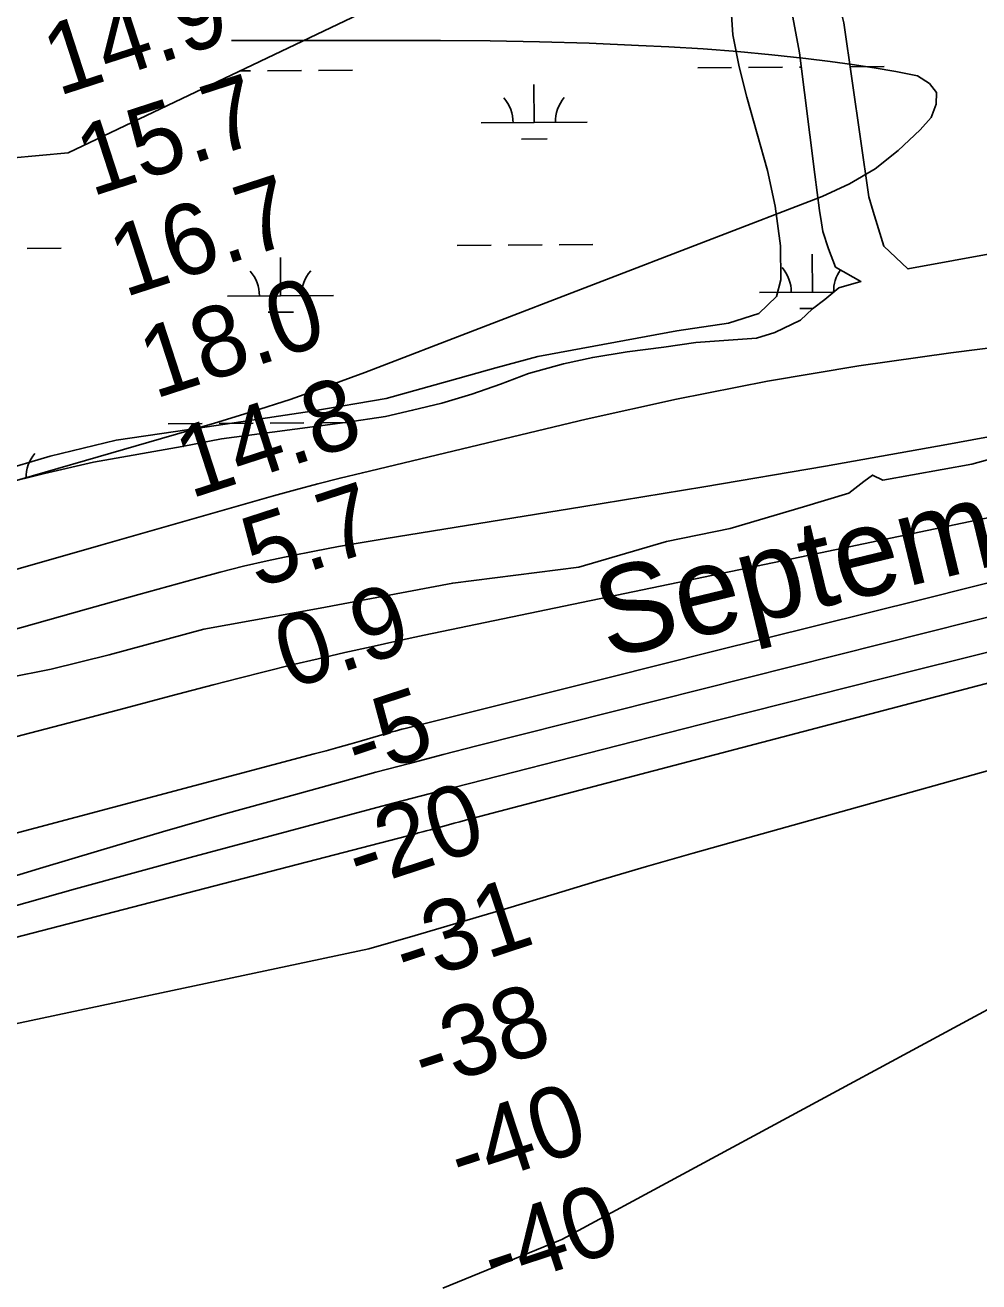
# Model space of a CAD drawing. Extents: x 3508733 to 3546731, y 546897 to 572481.
# Drawn here: x 3539953 to 3540853, y 565097 to 566284 of the extents above; entities that cross this region are included whole.
import ezdxf

# ---------------------------------------------------------------- set-up
doc = ezdxf.new("R2010")
doc.units = 0
for name, color, linetype in [('V-RIVR-EDGE', 7, 'Continuous'), ('V-RIVR-IDEN', 7, 'Continuous'), ('V-RIVR-RANG', 7, 'Continuous'), ('V-SITE-VEGE', 7, 'Continuous'), ('V-TOPO-DPTH', 7, 'Continuous'), ('V-TOPO-MINR', 7, 'Continuous'), ('V-TOPO-WATR', 7, 'Continuous'), ('V-WETL-SWMP', 7, 'Continuous')]:
    doc.layers.add(name, color=color, linetype=linetype)

msp = doc.modelspace()

# ---------------------------------------------------------------- linework, layer by layer
at = {"layer": 'V-RIVR-EDGE'}
msp.add_lwpolyline([(3540941.091581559, 565895.2248835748), (3540846.6670422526, 565869.1111046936), (3540762.686070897, 565854.0005889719), (3540752.8946185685, 565858.92661691), (3540744.9140645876, 565852.8190799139), (3540730.794156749, 565841.824907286), (3540687.871707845, 565829.0637738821), (3540618.582460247, 565808.4023861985), (3540558.505273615, 565796.2963985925), (3540475.7270225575, 565771.9920029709), (3540356.820822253, 565756.9678473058), (3540231.7661775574, 565733.3807161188), (3540122.038706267, 565713.432047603), (3540032.520498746, 565689.144317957), (3539977.95479177, 565675.7992479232), (3539895.196236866, 565659.4602553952), (3539795.2677933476, 565637.6491755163), (3539669.592849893, 565610.9999428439), (3539488.7106894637, 565559.3654122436), (3539369.169039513, 565535.1519219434), (3539306.016115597, 565518.151723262), (3539127.5712126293, 565460.9966224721), (3539006.778359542, 565426.3698659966), (3538896.9917997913, 565382.5249882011)], dxfattribs=at)
at = {"layer": 'V-SITE-VEGE'}
msp.add_lwpolyline([(3540619.583, 566298.316), (3540621.369, 566274.414), (3540627.181, 566244.324), (3540634.3710000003, 566215.587), (3540654.0870000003, 566146.4500000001), (3540661.227, 566112.939), (3540666.273, 566075.35), (3540666.607, 566043.278), (3540662.341, 566027.628), (3540645.787, 566011.432), (3540617.0270000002, 566002.193), (3540568.502, 565995.218), (3540510.379, 565984.253), (3540437.217, 565970.7220000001), (3540397.524, 565960.24), (3540353.715, 565947.753), (3540294.17, 565931.3470000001), (3540223.751, 565919.151), (3540150.619, 565908.352), (3540095.2600000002, 565900.086), (3540039.2120000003, 565891.829), (3539976.951, 565876.8150000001), (3539879.057, 565847.86)], dxfattribs=at)
at = {"layer": 'V-TOPO-DPTH'}
for points in [[(3540347.6423530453, 565091.42548187), (3540456.7887799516, 565135.9056123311), (3540459.862422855, 565137.1590962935), (3541373.3431972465, 565630.5372277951), (3541401.275889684, 565640.5098793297), (3541429.317521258, 565650.1719693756), (3541457.431778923, 565659.6270184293), (3541613.0014695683, 565710.9873224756), (3541719.2364278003, 565745.0223657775), (3541825.84627535, 565777.7985416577), (3541933.018456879, 565808.6864164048), (3542040.5655277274, 565838.3154237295), (3542398.907371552, 565933.6403668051), (3542408.503677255, 565936.060213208), (3542418.136794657, 565938.3128856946), (3542427.825129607, 565940.3147973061), (3542437.5502762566, 565942.1495350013), (3542578.151223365, 565966.7896157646), (3542658.281583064, 565980.31793466), (3542738.5146893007, 565993.1786497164), (3542818.9019153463, 566005.037959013), (3542899.39188793, 566016.2296644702), (3543673.0500000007, 566118.89), (3544463.9209396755, 566206.5314477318)], [(3540347.6423530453, 565091.42548187), (3540456.7887799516, 565135.9056123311), (3540459.862422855, 565137.1590962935), (3541373.3431972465, 565630.5372277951), (3541401.275889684, 565640.5098793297), (3541429.317521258, 565650.1719693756), (3541457.431778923, 565659.6270184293), (3541613.0014695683, 565710.9873224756), (3541719.2364278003, 565745.0223657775), (3541825.84627535, 565777.7985416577), (3541933.018456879, 565808.6864164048), (3542040.5655277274, 565838.3154237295), (3542398.907371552, 565933.6403668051), (3542408.503677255, 565936.060213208), (3542418.136794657, 565938.3128856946), (3542427.825129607, 565940.3147973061), (3542437.5502762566, 565942.1495350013), (3542578.151223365, 565966.7896157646), (3542658.281583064, 565980.31793466), (3542738.5146893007, 565993.1786497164), (3542818.9019153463, 566005.037959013), (3542899.39188793, 566016.2296644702), (3543673.0500000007, 566118.89), (3544463.9209396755, 566206.5314477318)], [(3540936.4803605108, 565988.1136149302), (3540826.9472173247, 565974.3126524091), (3540740.280276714, 565961.9449577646), (3540653.9558973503, 565947.6947879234), (3540568.1453598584, 565930.6209052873), (3540482.6773836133, 565911.6645474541), (3540271.581719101, 565861.1967157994), (3540250.5395173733, 565856.0240595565), (3540229.543913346, 565850.673310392), (3540208.6182058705, 565845.0554218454), (3540187.739096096, 565839.259440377), (3540024.651953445, 565792.8655205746), (3539922.344644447, 565763.4655862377), (3539820.1445425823, 565733.7011786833), (3539718.1052514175, 565703.3900613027), (3539616.173167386, 565672.7144707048), (3539299.7729241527, 565576.5721167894), (3539266.0891180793, 565566.2128475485), (3539232.4529993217, 565555.7027473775), (3539198.888411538, 565544.9664008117), (3539165.3715110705, 565534.0792233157), (3539037.9565860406, 565492.2167189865), (3538940.78715753, 565460.2272107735)], [(3539912.909552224, 565603.4675136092), (3539957.4621721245, 565615.1489119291), (3540002.00769259, 565626.8572709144), (3540046.5425638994, 565638.6060708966), (3540091.070335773, 565650.3818315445), (3540130.616961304, 565660.8594957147), (3540155.394181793, 565667.3037598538), (3540180.2088430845, 565673.5975394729), (3540205.079665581, 565679.6655923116), (3540229.9879288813, 565685.5831606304), (3540254.943507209, 565691.3006610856), (3540279.924721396, 565696.9019307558), (3540304.9443893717, 565702.328854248), (3540329.9896932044, 565707.6395469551), (3540684.4539679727, 565781.5107665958), (3540791.1834194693, 565803.8284667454), (3540897.892677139, 565826.2419874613)], [(3539912.909552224, 565603.4675136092), (3539957.4621721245, 565615.1489119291), (3540002.00769259, 565626.8572709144), (3540046.5425638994, 565638.6060708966), (3540091.070335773, 565650.3818315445), (3540130.616961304, 565660.8594957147), (3540155.394181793, 565667.3037598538), (3540180.2088430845, 565673.5975394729), (3540205.079665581, 565679.6655923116), (3540229.9879288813, 565685.5831606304), (3540254.943507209, 565691.3006610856), (3540279.924721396, 565696.9019307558), (3540304.9443893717, 565702.328854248), (3540329.9896932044, 565707.6395469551), (3540684.4539679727, 565781.5107665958), (3540791.1834194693, 565803.8284667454), (3540897.892677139, 565826.2419874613)], [(3539898.7999287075, 565410.5791473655), (3540322.8679760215, 565520.6790827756), (3540324.359469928, 565521.0614763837), (3540325.8524720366, 565521.4378088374), (3540329.46499031, 565522.3139584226), (3540331.8356378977, 565522.8978756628), (3540335.860490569, 565523.9696634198), (3540336.8992395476, 565524.25457226), (3540337.245153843, 565524.3507603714), (3540347.3279611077, 565527.16677243), (3540352.718610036, 565528.6586622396), (3540358.113843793, 565530.133624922), (3540363.5159547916, 565531.5831969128), (3540368.9226506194, 565533.0158417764), (3541342.5971069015, 565788.567327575)], [(3539898.7999287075, 565410.5791473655), (3540322.8679760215, 565520.6790827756), (3540324.359469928, 565521.0614763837), (3540325.8524720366, 565521.4378088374), (3540329.46499031, 565522.3139584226), (3540331.8356378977, 565522.8978756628), (3540335.860490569, 565523.9696634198), (3540336.8992395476, 565524.25457226), (3540337.245153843, 565524.3507603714), (3540347.3279611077, 565527.16677243), (3540352.718610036, 565528.6586622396), (3540358.113843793, 565530.133624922), (3540363.5159547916, 565531.5831969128), (3540368.9226506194, 565533.0158417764), (3541342.5971069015, 565788.567327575)], [(3540889.14811453, 565731.7135951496), (3540379.4669648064, 565603.1453332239), (3540347.722498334, 565595.0264493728), (3540316.014743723, 565586.7684838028), (3540284.3620569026, 565578.3018956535), (3540252.7460819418, 565569.6962257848), (3540199.248315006, 565554.94509761), (3540140.97879588, 565538.6259056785), (3540082.7996667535, 565521.9952454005), (3540024.7561226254, 565504.8973826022), (3539966.8029684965, 565487.488051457), (3539398.326067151, 565314.2210822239), (3539369.5577381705, 565305.4309196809), (3539340.7975837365, 565296.6141577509), (3539312.049691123, 565287.7574967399), (3539283.3099730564, 565278.8742363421), (3539254.549738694, 565270.0602734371), (3539225.753977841, 565261.3652961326), (3539196.9049272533, 565252.8487972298), (3539168.020350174, 565244.4512839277), (3539120.194672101, 565230.7075399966), (3539067.3287482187, 565215.6784641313), (3539014.407014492, 565200.8507894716), (3538961.4015660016, 565186.3252166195)], [(3540889.14811453, 565731.7135951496), (3540379.4669648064, 565603.1453332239), (3540347.722498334, 565595.0264493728), (3540316.014743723, 565586.7684838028), (3540284.3620569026, 565578.3018956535), (3540252.7460819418, 565569.6962257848), (3540199.248315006, 565554.94509761), (3540140.97879588, 565538.6259056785), (3540082.7996667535, 565521.9952454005), (3540024.7561226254, 565504.8973826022), (3539966.8029684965, 565487.488051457), (3539398.326067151, 565314.2210822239), (3539369.5577381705, 565305.4309196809), (3539340.7975837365, 565296.6141577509), (3539312.049691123, 565287.7574967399), (3539283.3099730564, 565278.8742363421), (3539254.549738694, 565270.0602734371), (3539225.753977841, 565261.3652961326), (3539196.9049272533, 565252.8487972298), (3539168.020350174, 565244.4512839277), (3539120.194672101, 565230.7075399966), (3539067.3287482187, 565215.6784641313), (3539014.407014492, 565200.8507894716), (3538961.4015660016, 565186.3252166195)], [(3541334.2329317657, 565711.8037847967), (3540627.5956436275, 565514.3398913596), (3540583.713457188, 565501.9146014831), (3540539.8898278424, 565489.2886598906), (3540496.1540341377, 565476.3617407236), (3540452.4767975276, 565463.2341698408), (3540408.813108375, 565450.0587891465), (3540365.1089210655, 565437.0203287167), (3540321.343986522, 565424.1872486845), (3540277.538553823, 565411.4910889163), (3539423.6377034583, 565230.502637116)], [(3541334.2329317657, 565711.8037847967), (3540627.5956436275, 565514.3398913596), (3540583.713457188, 565501.9146014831), (3540539.8898278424, 565489.2886598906), (3540496.1540341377, 565476.3617407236), (3540452.4767975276, 565463.2341698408), (3540408.813108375, 565450.0587891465), (3540365.1089210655, 565437.0203287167), (3540321.343986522, 565424.1872486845), (3540277.538553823, 565411.4910889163), (3539423.6377034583, 565230.502637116)]]:
    msp.add_lwpolyline(points, dxfattribs=at)
at = {"layer": 'V-TOPO-MINR'}
for points in [[(3540147.989828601, 566269.2242114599), (3540345.2785343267, 566269.1534140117), (3540392.0530744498, 566268.8034429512), (3540438.816911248, 566268.00943645), (3540485.5646930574, 566266.5493767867), (3540532.301771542, 566264.6452816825), (3540560.902343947, 566263.2759527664), (3540593.2996148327, 566261.3564680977), (3540625.654948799, 566258.9484037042), (3540657.947377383, 566255.8074697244), (3540690.1978690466, 566252.1779560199), (3540713.1834499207, 566249.3268675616), (3540733.8706997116, 566246.5175569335), (3540754.50606536, 566243.3906794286), (3540775.063604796, 566239.7874516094), (3540795.569260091, 566235.8666569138), (3540806.770857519, 566228.6737240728), (3540813.406839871, 566219.9858731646), (3540813.194399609, 566209.0556451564), (3540808.4163442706, 566196.6304990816), (3540797.8645500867, 566185.0149995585), (3540777.38501391, 566165.4436977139), (3540755.4266526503, 566148.0326919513), (3540731.250053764, 566133.8621303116), (3540705.5946297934, 566121.8518647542), (3540273.781791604, 565955.7508156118), (3540238.7129286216, 565942.7725834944), (3540203.44118904, 565930.3970865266), (3540167.865134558, 565918.9256922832), (3540132.086203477, 565908.0570331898), (3539862.057247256, 565829.7798721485)], [(3544463.9209396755, 566206.5314477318), (3543673.0500000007, 566118.89), (3542899.39188793, 566016.2296644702), (3542818.9019153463, 566005.037959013), (3542738.5146893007, 565993.1786497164), (3542658.281583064, 565980.31793466), (3542578.151223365, 565966.7896157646), (3542437.5502762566, 565942.1495350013), (3542427.825129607, 565940.3147973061), (3542418.136794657, 565938.3128856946), (3542408.503677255, 565936.060213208), (3542398.907371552, 565933.6403668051), (3542040.5655277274, 565838.3154237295), (3541933.018456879, 565808.6864164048), (3541825.84627535, 565777.7985416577), (3541719.2364278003, 565745.0223657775), (3541613.0014695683, 565710.9873224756), (3541457.431778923, 565659.6270184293), (3541429.317521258, 565650.1719693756), (3541401.275889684, 565640.5098793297), (3541373.3431972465, 565630.5372277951), (3540459.862422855, 565137.1590962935), (3540456.7887799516, 565135.9056123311), (3540347.6423530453, 565091.42548187)], [(3540936.4803605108, 565988.1136149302), (3540826.9472173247, 565974.3126524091), (3540740.280276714, 565961.9449577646), (3540653.9558973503, 565947.6947879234), (3540568.1453598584, 565930.6209052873), (3540482.6773836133, 565911.6645474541), (3540271.581719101, 565861.1967157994), (3540250.5395173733, 565856.0240595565), (3540229.543913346, 565850.673310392), (3540208.6182058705, 565845.0554218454), (3540187.739096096, 565839.259440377), (3540024.651953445, 565792.8655205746), (3539922.344644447, 565763.4655862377), (3539820.1445425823, 565733.7011786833), (3539718.1052514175, 565703.3900613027), (3539616.173167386, 565672.7144707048), (3539299.7729241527, 565576.5721167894), (3539266.0891180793, 565566.2128475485), (3539232.4529993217, 565555.7027473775), (3539198.888411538, 565544.9664008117), (3539165.3715110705, 565534.0792233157), (3539037.9565860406, 565492.2167189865), (3538940.78715753, 565460.2272107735)], [(3540937.7598823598, 565908.9825289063), (3540823.2055247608, 565887.9350561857), (3540708.5476862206, 565867.4809612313), (3540593.734626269, 565847.9169329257), (3540478.818085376, 565828.9462823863), (3540293.959223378, 565799.1655267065), (3540271.4207418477, 565795.3869027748), (3540248.917246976, 565791.4170888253), (3540226.4662320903, 565787.1604898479), (3540204.0502038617, 565782.7127008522), (3540181.7151939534, 565777.8940715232), (3540159.4531379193, 565772.772544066), (3540137.300512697, 565767.1966694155), (3540115.220841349, 565761.3178966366), (3540060.645611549, 565746.187503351), (3540011.3586673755, 565732.4260351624), (3539962.105820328, 565718.5444307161), (3539912.9041189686, 565704.4826218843)], [(3541342.5971069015, 565788.567327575), (3540368.9226506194, 565533.0158417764), (3540363.5159547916, 565531.5831969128), (3540358.113843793, 565530.133624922), (3540352.718610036, 565528.6586622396), (3540347.3279611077, 565527.16677243), (3540337.245153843, 565524.3507603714), (3540336.8992395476, 565524.25457226), (3540335.860490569, 565523.9696634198), (3540331.8356378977, 565522.8978756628), (3540329.46499031, 565522.3139584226), (3540325.8524720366, 565521.4378088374), (3540324.359469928, 565521.0614763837), (3540322.8679760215, 565520.6790827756), (3539898.7999287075, 565410.5791473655)], [(3540898.3646319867, 565766.2502802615), (3540799.592205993, 565741.5833077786), (3540700.821585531, 565716.9091094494), (3540602.0536733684, 565692.2240723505), (3540503.287566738, 565667.5318094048), (3540312.118579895, 565619.7269925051), (3540308.941754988, 565618.9187409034), (3540305.7695082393, 565618.0931883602), (3540302.6041287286, 565617.2416844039), (3540299.443327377, 565616.3728795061), (3540296.2876780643, 565615.4850931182), (3540293.1343191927, 565614.5893019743), (3540289.9843959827, 565613.681503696), (3540286.8367632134, 565612.7657006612), (3540270.860055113, 565608.0842522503), (3540259.714013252, 565604.8638547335), (3540248.5522762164, 565601.6996278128), (3540237.36699642, 565598.619656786), (3540226.1660214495, 565595.5958563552), (3539810.949598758, 565485.1825044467)], [(3540889.14811453, 565731.7135951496), (3540379.4669648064, 565603.1453332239), (3540347.722498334, 565595.0264493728), (3540316.014743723, 565586.7684838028), (3540284.3620569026, 565578.3018956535), (3540252.7460819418, 565569.6962257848), (3540199.248315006, 565554.94509761), (3540140.97879588, 565538.6259056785), (3540082.7996667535, 565521.9952454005), (3540024.7561226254, 565504.8973826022), (3539966.8029684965, 565487.488051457), (3539398.326067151, 565314.2210822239), (3539369.5577381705, 565305.4309196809), (3539340.7975837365, 565296.6141577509), (3539312.049691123, 565287.7574967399), (3539283.3099730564, 565278.8742363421), (3539254.549738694, 565270.0602734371), (3539225.753977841, 565261.3652961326), (3539196.9049272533, 565252.8487972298), (3539168.020350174, 565244.4512839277), (3539120.194672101, 565230.7075399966), (3539067.3287482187, 565215.6784641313), (3539014.407014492, 565200.8507894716), (3538961.4015660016, 565186.3252166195)], [(3541334.2329317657, 565711.8037847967), (3540627.5956436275, 565514.3398913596), (3540583.713457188, 565501.9146014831), (3540539.8898278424, 565489.2886598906), (3540496.1540341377, 565476.3617407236), (3540452.4767975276, 565463.2341698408), (3540408.813108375, 565450.0587891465), (3540365.1089210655, 565437.0203287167), (3540321.343986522, 565424.1872486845), (3540277.538553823, 565411.4910889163), (3539423.6377034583, 565230.502637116)], [(3540887.3309486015, 565698.1696013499), (3540793.7351620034, 565674.718220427), (3540700.164476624, 565651.1674433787), (3540606.631443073, 565627.4675721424), (3540513.1235107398, 565603.668304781), (3540357.8351759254, 565564.0131502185), (3540341.9974248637, 565559.9394300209), (3540326.169257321, 565555.8290674), (3540310.3554650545, 565551.6637411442), (3540294.551256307, 565547.4617724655), (3540109.162147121, 565497.8261983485), (3540000.8297329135, 565468.2228778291), (3539892.709481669, 565437.8782963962), (3539784.9074748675, 565406.4218235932), (3539677.3176310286, 565374.2240898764), (3539412.472026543, 565293.4771005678), (3539381.284801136, 565283.9185791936), (3539350.1164928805, 565274.2990818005), (3539318.9765603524, 565264.588120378), (3539287.8555449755, 565254.8161829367), (3539151.515974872, 565211.7858556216), (3539052.152615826, 565180.7372702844), (3538952.673603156, 565150.067654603)]]:
    msp.add_lwpolyline(points, dxfattribs=at)
at = {"layer": 'V-TOPO-WATR'}
msp.add_lwpolyline([(3540897.892677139, 565826.2419874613), (3540791.1834194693, 565803.8284667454), (3540684.4539679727, 565781.5107665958), (3540329.9896932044, 565707.6395469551), (3540304.9443893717, 565702.328854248), (3540279.924721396, 565696.9019307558), (3540254.943507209, 565691.3006610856), (3540229.9879288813, 565685.5831606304), (3540205.079665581, 565679.6655923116), (3540180.2088430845, 565673.5975394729), (3540155.394181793, 565667.3037598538), (3540130.616961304, 565660.8594957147), (3540091.070335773, 565650.3818315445), (3540046.5425638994, 565638.6060708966), (3540002.00769259, 565626.8572709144), (3539957.4621721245, 565615.1489119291), (3539912.909552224, 565603.4675136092)], dxfattribs=at)
at = {"layer": 'V-WETL-SWMP'}
for p, q in [((3540588.0425163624, 566243.4853468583), (3540620.0417684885, 566243.7040860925)), ((3540636.0413945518, 566243.8134557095), (3540668.040646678, 566244.0321949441)), ((3540684.0402727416, 566244.1415645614), (3540685.772070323, 566244.1534027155)), ((3540732.0394312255, 566244.4734813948), (3540764.0386836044, 566244.6922206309)), ((3540156.1367185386, 566240.5329421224), (3540166.144376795, 566240.6013520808)), ((3540182.144002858, 566240.710721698), (3540214.1432549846, 566240.9294609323)), ((3540230.142881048, 566241.0388305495), (3540262.142133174, 566241.2575697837)), ((3540433.8009791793, 566191.6878060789), (3540433.5548991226, 566227.6869628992)), ((3540383.8021477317, 566191.3460260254), (3540483.799810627, 566192.0295861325)), ((3540421.9067391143, 566176.1751402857), (3540445.906178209, 566176.3391947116)), ((3539955.2852233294, 566072.9820967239), (3539987.284475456, 566073.200835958)), ((3540361.1837368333, 566075.7567218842), (3540393.18298896, 566075.9754611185)), ((3540409.1826150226, 566076.0848307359), (3540441.1818671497, 566076.30356997)), ((3540457.1814932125, 566076.4129395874), (3540489.1807453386, 566076.6316788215)), ((3540696.337286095, 566031.6166693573), (3540696.0912060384, 566067.6158261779)), ((3540194.441016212, 566028.185826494), (3540194.1949361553, 566064.1849833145)), ((3540646.338454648, 566031.2748893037), (3540716.57537533, 566031.7550120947)), ((3540144.442184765, 566027.8440464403), (3540244.43984766, 566028.5276065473)), ((3540182.546776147, 566012.6731607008), (3540206.5462152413, 566012.8372151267)), ((3540684.44304603, 566016.1040035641), (3540696.6113152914, 566016.1871829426)), ((3540088.4202654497, 565907.3872957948), (3540120.419517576, 565907.6060350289)), ((3540136.4191436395, 565907.7154046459), (3540168.4183957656, 565907.9341438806)), ((3540184.418021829, 565908.0435134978), (3540216.4172739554, 565908.2622527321)), ((3540232.4169000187, 565908.3716223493), (3540256.088012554, 565908.5334324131))]:
    msp.add_line(p, q, dxfattribs=at)
for points in [[(3540872.646, 566069.501), (3540786.421, 566053.537), (3540763.863, 566074.9990000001), (3540753.657, 566107.908), (3540749.435, 566121.5210000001), (3540726.066, 566286.02), (3540714.77, 566331.471), (3540714.235, 566354.66), (3540724.4220000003, 566388.3420000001), (3540731.754, 566412.232), (3540743.474, 566442.361), (3540760.167, 566459.862), (3540781.464, 566467.098), (3540793.66, 566468.5380000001), (3540812.1350000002, 566469.1240000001), (3540841.686, 566476.6630000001), (3540872.827, 566485.757)], [(3540671.182, 566326.714), (3540684.074, 566257.654), (3540698.5130000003, 566142.857), (3540702.916, 566108.6900000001), (3540704.782, 566097.11), (3540706.111, 566088.866), (3540711.39, 566072.431), (3540718.026, 566055.299), (3540742.0530000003, 566041.632), (3540721.312, 566035.656), (3540708.099, 566024.774), (3540696.286, 566015.944), (3540685.14, 566005.039), (3540660.894, 565993.588), (3540643.606, 565988.264), (3540586.359, 565984.066), (3540555.986, 565979.574), (3540521.478, 565975.127), (3540489.031, 565969.969), (3540461.399, 565964.068), (3540428.217, 565954.783), (3540401.918, 565944.733), (3540374.938, 565935.38), (3540346.588, 565926.73), (3540318.948, 565920.1410000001), (3540293.384, 565914.218), (3540255.416, 565908.431), (3540186.401, 565899.537), (3540138.779, 565893.166), (3540101.485, 565885.993), (3540017.931, 565871.056), (3539971.6410000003, 565860.536), (3539932.25, 565850.629)], [(3539763.031, 566306.604), (3539794.228, 566275.407), (3539775.5100000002, 566256.688), (3539756.792, 566237.97), (3539781.7490000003, 566206.773), (3539825.4250000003, 566169.336), (3539856.623, 566150.618), (3539993.89, 566163.0970000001), (3540268.4250000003, 566294.125)]]:
    msp.add_lwpolyline(points, dxfattribs=at)
for centre, radius, start, end in [((3540378.5560886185, 566191.7849794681), 35.24628790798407, 359.619834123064, 41.163492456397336), ((3540489.039378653, 566192.5402168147), 35.246287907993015, 139.6198310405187, 181.16348937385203), ((3540641.092395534, 566031.7138427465), 35.24628790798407, 359.619834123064, 41.163492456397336), ((3540139.1961256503, 566028.2829998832), 35.24628790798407, 359.619834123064, 41.163492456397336), ((3540249.6794156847, 566029.0382372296), 35.246287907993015, 139.6198310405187, 181.16348937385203), ((3540751.575685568, 566032.469080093), 35.246287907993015, 145.06695384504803, 181.16348937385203), ((3539989.41712774, 565856.442165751), 35.246287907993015, 139.6198310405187, 180.4871363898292)]:
    msp.add_arc(centre, radius, start, end, dxfattribs=at)

# ---------------------------------------------------------------- texts
at = {"layer": 'V-RIVR-IDEN'}
msp.add_text('September', height=83.00000000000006, rotation=13.571534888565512, dxfattribs=at).set_placement((3540503.1877317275, 565685.3109460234))
at = {"layer": 'V-RIVR-RANG'}
for s, height, rotation, p in [('14.9', 67, 17.99832571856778, (3539984.458037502, 566216.4605375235)), ('15.7', 67, 17.99832571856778, (3540015.843909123, 566121.5120425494)), ('16.7', 67, 17.99832571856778, (3540046.977909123, 566026.4830425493)), ('18.0', 67, 17.99832571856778, (3540075.3533212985, 565930.5564872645)), ('14.8', 67, 17.99832571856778, (3540109.247909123, 565836.4230425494)), ('5.7', 67, 17.99832571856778, (3540171.9917332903, 565751.6636758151)), ('0.9', 67.00000000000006, 18.28208333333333, (3540203.165711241, 565656.2003579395)), ('-5', 67.00000000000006, 18.28208333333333, (3540267.362076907, 565572.0938912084)), ('-20', 67.00000000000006, 18.28208333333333, (3540268.6907548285, 565467.2170619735)), ('-31', 67.00000000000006, 18.28208333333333, (3540313.3508589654, 565376.6553710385)), ('-38', 67.00000000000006, 18.28208333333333, (3540330.710289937, 565277.0753155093)), ('-40', 67.00000000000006, 18.28208333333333, (3540365.100333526, 565183.1210195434)), ('-40', 67.00000000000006, 18.28208333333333, (3540396.235333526, 565088.0910195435))]:
    msp.add_text(s, height=height, rotation=rotation, dxfattribs=at).set_placement(p)

doc.saveas('drawing.dxf')
